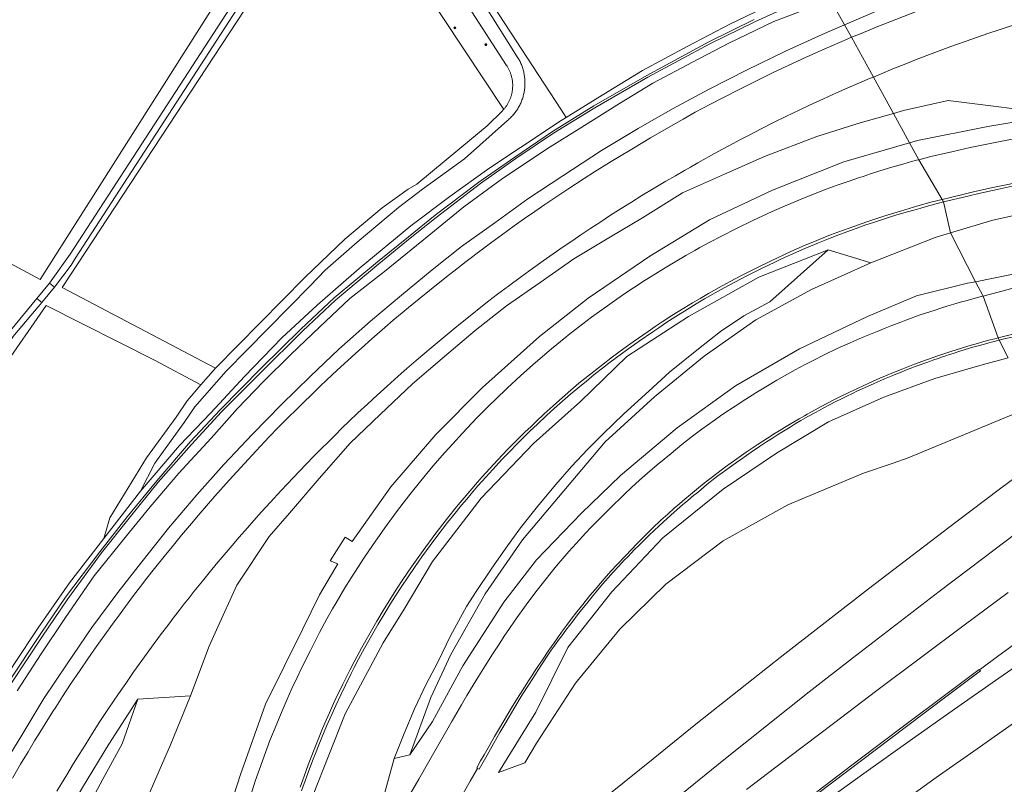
# Model space of a CAD drawing. Header units: metres. Extents: x 138165 to 154469, y 480134 to 494189.
# Tile 924 of 1056: x 148833 to 149085, y 488185 to 488380. Entities that reach past the tile are written whole.
import ezdxf

# ---------------------------------------------------------------- set-up
doc = ezdxf.new("R2010")
doc.units = ezdxf.units.M
doc.header["$LTSCALE"] = 0.001
doc.header["$MEASUREMENT"] = 0
doc.layers.add('TOP-L-topo objecten punt', color=7, linetype='Continuous', lineweight=0)
doc.layers.add('TOP-L-topo objecten vlak', color=7, linetype='Continuous', lineweight=0)

# ---------------------------------------------------------------- blocks, each defined once
blk = doc.blocks.new('24')
at = {"layer": 'TOP-L-topo objecten punt', "color": 7, "linetype": 'Continuous', "lineweight": 0}
for radius in [0.025, 0.0182, 0.0115, 0.005]:
    blk.add_circle((0, 0), radius, dxfattribs=at)

msp = doc.modelspace()

# ---------------------------------------------------------------- linework, layer by layer
at = {"layer": 'TOP-L-topo objecten vlak', "flags": 128}
for points in [[(148972.58, 488355.12), (148971.39, 488357), (148969.78, 488359.47), (148939.56, 488405.86), (148939.5, 488405.96), (148941.91, 488412.31), (148945.24, 488419.01), (148947.86, 488426.02), (148949.72, 488433.27), (148950.82, 488440.67), (148951.04, 488443.58), (149000, 488470.75), (149013.16, 488477.59)], [(148908.79, 488429.88), (148908.84, 488429.75), (148909.33, 488428.37), (148909.68, 488426.95), (148909.88, 488425.5), (148909.92, 488424.03), (148909.8, 488422.58), (148909.54, 488421.14), (148909.13, 488419.73), (148908.57, 488418.38), (148907.88, 488417.09), (148899.68, 488403.15), (148845.76, 488320.21), (148840.49, 488312.76)], [(148841.75, 488311.77), (148845.99, 488317.39), (148847.08, 488319.06), (148900.9, 488402.12), (148909.25, 488416.46), (148910.02, 488418.05), (148910.61, 488419.71), (148911.03, 488421.42), (148911.26, 488423.17), (148911.31, 488424.94), (148911.17, 488426.7), (148910.86, 488428.44), (148910.36, 488430.13), (148910.18, 488430.59)], [(148894.14, 488401.95), (148883.54, 488410.62), (148769.83, 488350.45), (148838.08, 488313.73), (148894.14, 488401.95)], [(148882.94, 488291.05), (148843.75, 488311.72), (148902.05, 488400.48), (148919.96, 488399.74), (148930.88, 488396.16), (148956.64, 488357.21)], [(148863.73, 488259.61), (148867.4, 488266.75), (148874.89, 488277.14), (148877.64, 488281.19), (148885.7, 488290.28), (148907.17, 488312.1), (148910.95, 488316.13), (148919.14, 488323.25), (148929.7, 488332.09), (148935.88, 488336.78), (148946.62, 488344.6), (148957.64, 488354.38), (148957.85, 488354.56), (148958.06, 488354.75), (148958.26, 488354.94), (148958.47, 488355.14), (148958.66, 488355.35), (148958.86, 488355.55), (148959.05, 488355.77), (148959.23, 488355.98), (148959.41, 488356.21), (148959.58, 488356.43), (148959.75, 488356.66), (148959.91, 488356.89), (148960.07, 488357.13), (148960.22, 488357.37), (148960.37, 488357.61), (148960.5, 488357.83), (148960.62, 488358.06), (148960.75, 488358.31), (148960.87, 488358.56), (148960.99, 488358.82), (148961.11, 488359.08), (148961.21, 488359.34), (148961.32, 488359.61), (148961.41, 488359.88), (148961.5, 488360.15), (148961.58, 488360.42), (148961.66, 488360.69), (148961.73, 488360.97), (148961.8, 488361.25), (148961.85, 488361.49), (148961.9, 488361.77), (148961.95, 488362.05), (148961.99, 488362.34), (148962.02, 488362.62), (148962.05, 488362.9), (148962.06, 488363.15), (148962.08, 488363.44), (148962.09, 488363.72), (148962.09, 488364.01), (148962.08, 488364.29), (148962.07, 488364.58), (148962.06, 488364.83), (148962.03, 488365.11), (148962, 488365.39), (148961.97, 488365.67), (148961.92, 488365.96), (148961.88, 488366.24), (148961.82, 488366.52), (148961.76, 488366.79), (148961.69, 488367.07), (148961.61, 488367.34), (148961.53, 488367.62), (148961.45, 488367.89), (148961.35, 488368.16), (148961.27, 488368.39), (148961.16, 488368.66), (148961.06, 488368.89), (148960.95, 488369.15), (148960.83, 488369.41), (148960.7, 488369.66), (148960.57, 488369.91), (148960.43, 488370.16), (148960.28, 488370.41), (148960.13, 488370.65), (148942.55, 488398.69)], [(148939.64, 488395.94), (148957.4, 488368.41), (148957.5, 488368.25), (148957.6, 488368.09), (148957.7, 488367.92), (148957.79, 488367.76), (148957.88, 488367.59), (148957.97, 488367.42), (148958.05, 488367.25), (148958.13, 488367.08), (148958.21, 488366.91), (148958.28, 488366.73), (148958.35, 488366.56), (148958.42, 488366.38), (148958.48, 488366.2), (148958.53, 488366.02), (148958.59, 488365.83), (148958.64, 488365.65), (148958.68, 488365.47), (148958.73, 488365.28), (148958.77, 488365.1), (148958.8, 488364.91), (148958.83, 488364.72), (148958.86, 488364.53), (148958.88, 488364.35), (148958.9, 488364.16), (148958.92, 488363.99), (148958.93, 488363.81), (148958.94, 488363.62), (148958.94, 488363.43), (148958.94, 488363.24), (148958.94, 488363.05), (148958.93, 488362.86), (148958.92, 488362.67), (148958.91, 488362.48), (148958.89, 488362.29), (148958.86, 488362.1), (148958.84, 488361.91), (148958.81, 488361.72), (148958.77, 488361.54), (148958.73, 488361.35), (148958.69, 488361.17), (148958.65, 488360.98), (148958.6, 488360.8), (148958.55, 488360.64), (148958.49, 488360.46), (148958.43, 488360.28), (148958.37, 488360.1), (148958.3, 488359.93), (148958.23, 488359.75), (148958.16, 488359.58), (148958.08, 488359.4), (148957.99, 488359.23), (148957.91, 488359.06), (148957.82, 488358.89), (148957.73, 488358.73), (148957.63, 488358.57), (148957.53, 488358.4), (148957.43, 488358.24), (148957.32, 488358.09), (148957.21, 488357.93), (148957.1, 488357.78), (148956.98, 488357.63), (148956.87, 488357.48), (148956.74, 488357.33), (148956.64, 488357.21)], [(149042.48, 488386.23), (149042.05, 488388.87), (149044.04, 488390.16), (149044.39, 488390.56), (149044.3, 488390.95), (149043.75, 488391.27), (149040.62, 488390.34), (149037.97, 488389.4), (149031.16, 488387), (149022.66, 488382.87), (149014.66, 488379.08), (149003.57, 488373.28), (148992.17, 488367.1), (148980.72, 488360.13), (148972.58, 488355.12)], [(149045.58, 488375.62), (149047.64, 488376.47), (149052.32, 488378.38), (149056.91, 488380.21), (149062.82, 488382.49), (149067.83, 488384.33), (149073.14, 488386.22), (149077.51, 488387.74), (149082.35, 488389.32), (149086.52, 488390.64)], [(148830.83, 488210.71), (148838.56, 488222.29), (148845.16, 488232.12), (148853.82, 488243.84), (148860.84, 488252.77), (148868.23, 488261.95), (148876.76, 488271.56), (148884.49, 488279.89), (148894.25, 488289.71), (148905.28, 488300.57), (148913.61, 488308.42), (148924.71, 488317.74), (148932.76, 488324.26), (148939.35, 488329.58), (148950.7, 488338.25), (148959.75, 488344.65), (148969.41, 488351.11), (148979.94, 488357.57), (148993.52, 488365.45), (149009.35, 488373.99), (149021.05, 488379.66), (149034.75, 488385.97)], [(149043.82, 488378.81), (149040.23, 488385.32)], [(149060.14, 488385.77), (149050.94, 488381.84), (149043.82, 488378.81)], [(148832.21, 488208.56), (148838.33, 488218.06), (148844.57, 488227.36), (148851.89, 488237.97), (148860.16, 488248.25), (148866.23, 488255.62), (148873.59, 488264.27), (148881.82, 488273.17), (148888.59, 488280.74), (148895.25, 488287.63), (148902.17, 488294.52), (148909.6, 488301.65), (148917.33, 488308.88), (148926.13, 488315.8), (148937.04, 488324.66), (148946.46, 488332.33), (148955.98, 488339.25), (148967.81, 488347.2), (148976.6, 488352.66), (148986.26, 488358.73), (148994.82, 488363.92), (149004.97, 488369.28), (149014.23, 488374.13), (149025.74, 488379.63), (149035.61, 488383.44)], [(149020.74, 488380.21), (149009.11, 488374.45), (148993.29, 488365.89), (148979.73, 488358.08), (148969.09, 488351.57), (148959.48, 488344.99), (148950.29, 488338.64), (148939.11, 488330.16), (148932.3, 488324.66), (148924.33, 488318.23), (148913.29, 488309), (148904.8, 488301.03), (148894.63, 488291.04), (148884.09, 488280.42), (148876.57, 488272.35), (148867.97, 488262.28), (148860.33, 488253.08), (148853.36, 488244.14), (148844.55, 488232.56), (148837.92, 488222.72), (148830.2, 488211.07)], [(149043.82, 488378.81), (149038.08, 488376.36), (149028.75, 488372.1), (149018.89, 488367.28), (149009.21, 488362.38), (148999.83, 488357.34), (148991.02, 488352.29), (148981.62, 488346.68), (148971.76, 488340.25), (148962.8, 488334.36), (148954.35, 488328.23), (148945.85, 488322.13), (148938.37, 488316.16), (148930.49, 488309.73), (148922.55, 488303.08), (148914.48, 488295.93), (148907.16, 488288.93), (148899.78, 488281.79), (148892.42, 488274.21), (148885.03, 488266.41), (148878.2, 488258.73), (148870.91, 488250.16), (148864.06, 488241.61), (148857.97, 488233.73), (148851.32, 488224.77), (148844.96, 488215.51), (148839.05, 488206.66), (148833.4, 488197.24), (148827.46, 488187.63)], [(149043.82, 488378.81), (149045.58, 488375.62)], [(149087.45, 488378.89), (149083.4, 488377.56), (149080.46, 488376.58), (149076.41, 488375.18), (149071.04, 488373.27), (149066.24, 488371.49), (149062.36, 488370.01), (149059.49, 488368.88), (149056.18, 488367.54), (149052.97, 488366.22), (149051.18, 488365.47)], [(148831, 488186.24), (148833.09, 488189.83), (148834.99, 488193.05), (148836.66, 488195.82), (148837.97, 488197.95), (148839.37, 488200.17), (148841.34, 488203.29), (148842.07, 488204.47), (148843.8, 488207.14), (148845.88, 488210.31), (148848.3, 488213.92), (148850.25, 488216.76), (148852.42, 488219.86), (148854.6, 488222.9), (148856.56, 488225.61), (148858.54, 488228.32), (148860.58, 488231.07), (148862, 488232.95), (148863.77, 488235.28), (148865.39, 488237.37), (148867.35, 488239.85), (148869.83, 488242.92), (148871.86, 488245.42), (148874.25, 488248.35), (148876.78, 488251.4), (148879.03, 488254.04), (148880.6, 488255.85), (148882.76, 488258.33), (148886.45, 488262.45), (148890.32, 488266.69), (148893.33, 488269.92), (148896.7, 488273.51), (148898.99, 488275.88), (148901.3, 488278.21), (148903.9, 488280.78), (148905.19, 488282.04), (148907.72, 488284.5), (148909.74, 488286.44), (148911.36, 488287.98), (148914.05, 488290.53), (148916.77, 488293.03), (148918.83, 488294.9), (148920.3, 488296.21), (148922.94, 488298.53), (148926.25, 488301.42), (148928.41, 488303.3), (148930.7, 488305.24), (148932.32, 488306.57), (148934.99, 488308.76), (148937.67, 488310.92), (148942.01, 488314.41), (148944.67, 488316.49), (148947.02, 488318.3), (148950.87, 488321.23), (148953.64, 488323.31), (148956.08, 488325.09), (148959.36, 488327.45), (148962, 488329.3), (148964.57, 488331.1), (148967.13, 488332.86), (148970.98, 488335.44), (148973.08, 488336.83), (148977.26, 488339.56), (148979.89, 488341.24), (148983.67, 488343.61), (148985.87, 488344.95), (148989.84, 488347.33), (148994.23, 488349.94), (148998.21, 488352.26), (149002.52, 488354.73), (149005.65, 488356.46), (149009.5, 488358.51), (149012.66, 488360.16), (149017.35, 488362.52), (149020.77, 488364.23), (149025.39, 488366.52), (149029.19, 488368.35), (149034.18, 488370.65), (149039.33, 488372.95), (149043.69, 488374.83), (149045.58, 488375.62)], [(149051.18, 488365.47), (149045.58, 488375.62)], [(149051.18, 488365.47), (149050.24, 488365.08), (149047.62, 488363.98), (149044.66, 488362.71), (149041.74, 488361.42), (149038.46, 488359.92), (149034.83, 488358.26), (149032.38, 488357.11), (149028.77, 488355.37), (149025.65, 488353.82), (149022.53, 488352.23), (149019.42, 488350.64), (149017.06, 488349.42), (149014.53, 488348.08), (149012.43, 488346.94), (149009.75, 488345.48), (149007.65, 488344.3), (149006.27, 488343.52), (149004.43, 488342.47), (149002.9, 488341.59), (149000.54, 488340.23), (148998.1, 488338.82), (148995.13, 488337.07), (148991.96, 488335.16), (148989.31, 488333.52), (148986.68, 488331.86), (148983.98, 488330.14), (148981.22, 488328.33), (148978.96, 488326.84), (148976.37, 488325.11), (148974.29, 488323.72), (148971.87, 488322.06), (148969.29, 488320.25), (148966.75, 488318.47), (148964, 488316.52), (148961.18, 488314.48), (148957.85, 488312.04), (148955.1, 488309.97), (148952.85, 488308.25), (148950.83, 488306.68), (148948.47, 488304.8), (148946.02, 488302.83), (148943.71, 488300.97), (148941.12, 488298.8), (148938.6, 488296.69), (148935.94, 488294.46), (148934.26, 488293.03), (148931.9, 488290.96), (148929.66, 488289), (148926.86, 488286.5), (148924.3, 488284.18), (148921.77, 488281.85), (148919.38, 488279.64), (148917.07, 488277.43), (148915.37, 488275.79), (148913.45, 488273.88), (148911.89, 488272.34), (148909.83, 488270.27), (148908.12, 488268.55), (148906.15, 488266.56), (148904.39, 488264.75), (148902.7, 488262.99), (148901.4, 488261.6), (148899.62, 488259.68), (148896.99, 488256.84), (148894.74, 488254.36), (148892.78, 488252.16), (148891.13, 488250.29), (148889.01, 488247.86), (148887.17, 488245.73), (148885.16, 488243.38), (148883.14, 488241), (148881.64, 488239.19), (148879.59, 488236.66), (148877.48, 488234.05), (148876.17, 488232.41), (148874.93, 488230.84), (148873.63, 488229.17), (148872.37, 488227.52), (148870.96, 488225.67), (148868.89, 488222.9), (148866.58, 488219.79), (148864.1, 488216.37), (148862.06, 488213.51), (148859.96, 488210.51), (148858.11, 488207.82), (148855.59, 488204.06), (148853.39, 488200.74), (148851.48, 488197.78), (148849.57, 488194.72), (148848.09, 488192.37), (148846.65, 488190.03), (148844.87, 488187.12), (148843.53, 488184.89), (148842.39, 488182.96)], [(149056.33, 488356.16), (149051.18, 488365.47)], [(149056.33, 488356.16), (149058.88, 488356.88), (149070.34, 488359.47), (149098.86, 488355.93), (149080.49, 488352.86), (149062.48, 488349.25), (149060.47, 488348.67)], [(148956.64, 488357.21), (148956.53, 488357.09), (148956.42, 488356.97), (148956.31, 488356.86), (148952.41, 488353), (148934.39, 488338.06), (148932.18, 488336.81), (148925.55, 488332.03), (148916.05, 488324.03), (148905.77, 488314.24), (148882.94, 488291.05)], [(148972.58, 488355.12), (148971.32, 488354.35), (148960.96, 488347.5), (148952.82, 488342.09), (148942.88, 488334.97), (148932.88, 488327.45), (148919.67, 488316.58), (148908.9, 488307.17), (148899.92, 488298.86), (148890.37, 488288.94), (148881.76, 488279.67), (148873.76, 488271.33), (148863.73, 488259.61)], [(148876.56, 488207.36), (148881.31, 488220.03), (148883.19, 488224.23), (148888.38, 488235.61), (148896.68, 488248.07), (148901.86, 488254.01), (148909.42, 488262.89), (148917.38, 488271.9), (148925.06, 488279.26), (148933.28, 488287.05), (148941.48, 488294.08), (148949.34, 488300.73), (148957.34, 488306.98), (148966, 488312.93), (148974.62, 488318.98), (148983.93, 488324.62), (148992.13, 488329.49), (149002.4, 488335.88), (149013.11, 488340.62), (149023.38, 488345.15), (149036.74, 488350.26), (149047.81, 488353.76), (149056.33, 488356.16)], [(149060.47, 488348.67), (149056.33, 488356.16)], [(149062.78, 488344.35), (149065.89, 488345.16), (149071.62, 488346.48), (149075.91, 488347.43), (149083.15, 488348.9), (149087.21, 488349.68)], [(149060.47, 488348.67), (149043.65, 488343.82), (149025.39, 488336.53), (149009.28, 488329.01), (148993.98, 488319.67), (148978.27, 488308.93), (148965.84, 488299.13), (148951.24, 488286.11), (148939.26, 488274.11), (148927.77, 488260.7), (148917.93, 488246.77), (148916.14, 488247.88), (148912.24, 488241.84), (148914.26, 488241.04), (148913.44, 488239.79), (148909.53, 488233.1), (148905.25, 488224.42), (148895.7, 488205.16), (148889.32, 488187.22), (148884.17, 488171.08), (148881.36, 488162.31), (148883.33, 488161.25)], [(149060.47, 488348.67), (149062.78, 488344.35)], [(148891.54, 488180.61), (148893.11, 488185.48), (148894.95, 488190.75), (148896.87, 488195.88), (148898.58, 488200.17), (148899.97, 488203.47), (148901.28, 488206.51), (148902.47, 488209.19), (148903.8, 488212.03), (148905.12, 488214.74), (148907.2, 488218.9), (148909.55, 488223.5), (148911.45, 488227), (148912.89, 488229.55), (148913.79, 488231.12), (148916.04, 488234.89), (148917.65, 488237.49), (148919.52, 488240.41), (148920.9, 488242.51), (148923.07, 488245.71), (148926.23, 488250.23), (148929.23, 488254.31), (148932.66, 488258.74), (148935.44, 488262.27), (148938.51, 488265.98), (148941.58, 488269.52), (148943.6, 488271.77), (148946.08, 488274.45), (148949.71, 488278.25), (148951.42, 488279.98), (148953.02, 488281.59), (148954.59, 488283.14), (148957.55, 488285.94), (148960.99, 488289.17), (148964.78, 488292.52), (148968.89, 488295.99), (148972.54, 488298.99), (148973.12, 488299.46), (148976.92, 488302.39), (148979.14, 488304.1), (148981.17, 488305.59), (148984.36, 488307.85), (148987.65, 488310.12), (148989.83, 488311.58), (148992.84, 488313.53), (148994.39, 488314.53), (148997.92, 488316.69), (149000.5, 488318.24), (149003.2, 488319.83), (149005.53, 488321.17), (149006.83, 488321.9), (149009.51, 488323.35), (149012.15, 488324.73), (149016.16, 488326.74), (149020.36, 488328.78), (149025.34, 488331.08), (149029.04, 488332.72), (149032.7, 488334.25), (149035.88, 488335.51), (149039.15, 488336.78), (149041.97, 488337.82), (149045.03, 488338.9), (149047.38, 488339.7), (149048.54, 488340.09), (149050.45, 488340.71), (149052.85, 488341.47), (149055.95, 488342.43), (149058.72, 488343.24), (149060.93, 488343.86), (149062.25, 488344.21), (149062.78, 488344.35)], [(149068.8, 488334.18), (149062.78, 488344.35)], [(149068.8, 488334.18), (149070.9, 488334.71), (149074.07, 488335.48), (149077.14, 488336.21), (149082.16, 488337.33), (149085.6, 488338.04), (149089.51, 488338.82), (149091.92, 488339.27), (149095.54, 488339.9), (149099.27, 488340.54), (149103.67, 488341.28), (149107.05, 488341.83), (149111.61, 488342.53), (149114.38, 488342.95), (149117.39, 488343.4), (149117.48, 488343.41), (149117.52, 488343.1)], [(149117.52, 488343.1), (149117.57, 488342.83), (149117.57, 488342.79), (149117.55, 488342.77), (149114.77, 488342.32), (149110.84, 488341.69), (149102.98, 488340.47), (149098.56, 488339.73), (149094.8, 488339.08), (149091.18, 488338.41), (149087.8, 488337.76), (149085.9, 488337.38), (149082.83, 488336.72), (149078.54, 488335.78), (149075.02, 488334.96), (149069.1, 488333.54)], [(148904.58, 488184.01), (148905.58, 488186.83), (148906.65, 488189.72), (148908.14, 488193.62), (148909.16, 488196.18), (148910.31, 488199), (148911.21, 488201.08), (148912.07, 488203.01), (148913.14, 488205.37), (148913.75, 488206.68), (148915.5, 488210.27), (148917.29, 488213.88), (148918.42, 488216.04), (148920.35, 488219.66), (148922.45, 488223.42), (148924.21, 488226.44), (148926.04, 488229.52), (148927.5, 488231.89), (148929.04, 488234.31), (148930.85, 488237.04), (148933.1, 488240.33), (148936.01, 488244.49), (148939.04, 488248.59), (148942.28, 488252.74), (148944.6, 488255.64), (148945.5, 488256.72), (148947.95, 488259.63), (148949.93, 488261.92), (148951.13, 488263.29), (148953.08, 488265.44), (148954.13, 488266.56), (148956.25, 488268.82), (148957.8, 488270.43), (148959.93, 488272.58), (148962.09, 488274.68), (148963.63, 488276.18), (148964.91, 488277.4), (148967, 488279.36), (148969.32, 488281.47), (148970.95, 488282.93), (148973.83, 488285.46), (148975.88, 488287.2), (148978.12, 488289.01), (148981.69, 488291.79), (148984.5, 488293.93), (148987.39, 488296.09), (148989.75, 488297.79), (148993.58, 488300.46), (148995.42, 488301.72), (148997.18, 488302.88), (148999.68, 488304.49), (149002.68, 488306.38), (149004.97, 488307.79), (149006.87, 488308.91), (149009.01, 488310.12), (149011.76, 488311.66), (149014.57, 488313.19), (149017.47, 488314.73), (149021.05, 488316.58), (149025.02, 488318.53), (149030.07, 488320.86), (149033.72, 488322.46), (149035.74, 488323.3), (149038.33, 488324.36), (149040.26, 488325.12), (149042.13, 488325.83), (149045, 488326.88), (149049.54, 488328.49), (149051.55, 488329.17), (149053.83, 488329.91), (149058.11, 488331.23), (149062.6, 488332.57), (149066.23, 488333.54), (149068.8, 488334.18)], [(149069.1, 488333.54), (149068.8, 488334.18)], [(149069.1, 488333.54), (149064.73, 488332.37), (149063.35, 488331.99), (149061.55, 488331.49), (149059.95, 488331.03), (149057.23, 488330.23), (149055.33, 488329.64), (149053.31, 488329.01), (149051.23, 488328.33), (149049.27, 488327.66), (149046.54, 488326.69), (149044.42, 488325.93), (149042.1, 488325.05), (149040.17, 488324.28), (149037.13, 488323.09), (149033.63, 488321.63), (149030.03, 488320.04), (149027.72, 488319.01), (149026.13, 488318.27), (149024.16, 488317.33), (149022.6, 488316.56), (149021.18, 488315.86), (149018.66, 488314.57), (149015.75, 488313.03), (149013.04, 488311.58), (149010.7, 488310.28), (149008.03, 488308.78), (149005.83, 488307.48), (149003.56, 488306.08), (149000.66, 488304.29), (148998.15, 488302.65), (148996.31, 488301.41), (148994.76, 488300.37), (148991.31, 488297.97), (148988.06, 488295.66), (148985.48, 488293.77), (148983.54, 488292.33), (148981.94, 488291.09), (148980.14, 488289.67), (148979.09, 488288.83), (148977.81, 488287.78), (148975.62, 488285.99), (148973.71, 488284.39), (148971.7, 488282.64), (148969.56, 488280.72), (148967.59, 488278.93), (148965.28, 488276.78), (148963.35, 488274.95), (148961.8, 488273.44), (148960.11, 488271.73), (148958.11, 488269.71), (148956.19, 488267.69), (148954.69, 488266.07), (148952.05, 488263.22), (148951.01, 488262.06), (148950.06, 488260.97), (148948.31, 488258.94), (148947.18, 488257.6), (148945.89, 488256.07), (148945.53, 488255.63), (148944.2, 488254.01), (148942.28, 488251.59), (148939.81, 488248.41), (148937.85, 488245.76), (148935.74, 488242.88), (148933.83, 488240.16), (148932.34, 488237.96), (148930.4, 488235.09), (148929, 488232.92), (148927.78, 488230.99), (148925.98, 488228.05), (148924.57, 488225.66), (148922.85, 488222.68), (148921.07, 488219.51), (148919.55, 488216.72), (148918.4, 488214.57), (148917.62, 488213.02), (148916.16, 488210.06), (148914.96, 488207.57), (148913.7, 488204.86), (148912.67, 488202.59), (148911.34, 488199.56), (148910.71, 488198.09), (148909.37, 488194.83), (148908.66, 488193.05), (148907.92, 488191.12), (148906.97, 488188.63), (148906.18, 488186.5), (148904.95, 488183.03)], [(149070.94, 488325.62), (149069.1, 488333.54)], [(149070.94, 488325.62), (149081.76, 488328.91), (149091.37, 488330.98), (149094.02, 488331.14), (149095.82, 488330.78), (149096.8, 488329.75), (149098.44, 488324.85), (149099.73, 488316.81)], [(149050.51, 488317.97), (149067.02, 488324.42), (149070.94, 488325.62)], [(149070.94, 488325.62), (149077.28, 488313.17)], [(148900.96, 488156.29), (148901.98, 488156.85), (148903.95, 488167.68), (148907.72, 488181.62), (148916.07, 488202.74), (148925.83, 488220.88), (148931.15, 488229.47), (148938.4, 488241.67), (148950.88, 488257.8), (148964.23, 488271.78), (148976.26, 488282.56), (148988.13, 488294.01), (149003.9, 488304.29), (149021.88, 488314.29), (149039.64, 488321.31)], [(149039.64, 488321.31), (149024.7, 488308.05), (149018.04, 488304.42), (149012.07, 488300.47), (149006.48, 488295.99), (148999.07, 488290.03), (148993.73, 488285.2), (148987.41, 488279.43), (148982.04, 488274.19), (148978.2, 488270.35), (148973.97, 488265.93), (148969.98, 488261.36), (148965.62, 488256.13), (148960.92, 488250.29), (148957.19, 488245.09), (148953.42, 488239.71), (148949.56, 488234), (148947.13, 488230.18), (148943.02, 488222.7), (148939.81, 488215.94), (148936.85, 488210.27), (148933.83, 488204.03), (148931.16, 488197.72), (148928.65, 488191.3)], [(149039.64, 488321.31), (149050.51, 488317.97)], [(149050.51, 488317.97), (149035.39, 488311.13), (149021.12, 488303.43), (149007.89, 488294.11), (148995.23, 488283.78), (148982.59, 488272.23), (148971.99, 488259.75), (148961.41, 488247.16), (148951.93, 488233.37), (148943.1, 488217.87), (148937.98, 488206.86), (148932.67, 488192.22)], [(149089.85, 488314.98), (149089.22, 488315.54), (149086.94, 488315.11), (149077.28, 488313.17)], [(148840.49, 488312.76), (148837.27, 488308.86)], [(148838.49, 488307.87), (148841.75, 488311.77)], [(148840.49, 488312.76), (148841.75, 488311.77)], [(149077.28, 488313.17), (149075.26, 488312.76), (149062.19, 488309.56), (149049.71, 488304.25), (149032.26, 488295.97), (149015.95, 488286.53), (149000.98, 488275.79), (148986.55, 488263.67), (148976.5, 488254.02), (148965.05, 488242.06), (148956.68, 488231.3), (148946.2, 488215), (148938.41, 488200.79), (148932.67, 488192.22)], [(149079.3, 488309.5), (149077.28, 488313.17)], [(149079.3, 488309.5), (149080.78, 488309.89), (149083.81, 488310.63), (149088.35, 488311.95)], [(148837.27, 488308.86), (148830.49, 488300.67)], [(148838.49, 488307.87), (148837.27, 488308.86)], [(148931.59, 488180.28), (148934.94, 488186.05), (148937.4, 488190.34), (148940.73, 488196.16), (148943.45, 488200.91), (148945.86, 488205.03), (148947.23, 488207.39), (148948.86, 488210.09), (148950.2, 488212.27), (148951.88, 488214.97), (148953.81, 488218), (148955.45, 488220.52), (148956.94, 488222.81), (148957.97, 488224.31), (148959.6, 488226.67), (148962.4, 488230.59), (148964.89, 488233.88), (148967.18, 488236.84), (148968.78, 488238.82), (148970.14, 488240.51), (148971.77, 488242.46), (148973.31, 488244.2), (148975.14, 488246.22), (148977.68, 488248.97), (148978.95, 488250.32), (148981.4, 488252.82), (148983.69, 488255.1), (148987.53, 488258.89), (148989.32, 488260.58), (148991.36, 488262.44), (148993.39, 488264.21), (148995.92, 488266.36), (148999.44, 488269.29), (149002.22, 488271.55), (149004.63, 488273.45), (149007.34, 488275.48), (149010.19, 488277.55), (149012.73, 488279.3), (149015.87, 488281.39), (149018.59, 488283.15), (149021.14, 488284.77), (149024.07, 488286.54), (149026.49, 488287.96), (149029.26, 488289.57), (149031.21, 488290.64), (149033.78, 488292.02), (149035.94, 488293.13), (149038.77, 488294.54), (149041.97, 488296.06), (149045.26, 488297.56), (149048.3, 488298.89), (149052.14, 488300.48), (149054.2, 488301.31), (149055.9, 488301.99), (149058.2, 488302.86), (149059.51, 488303.34), (149063.19, 488304.66), (149064.55, 488305.12), (149066.97, 488305.92), (149068.48, 488306.41), (149070.02, 488306.89), (149071.79, 488307.42), (149073.72, 488307.99), (149074.82, 488308.31), (149076.36, 488308.72), (149078.42, 488309.27), (149079.3, 488309.5)], [(149079.3, 488309.5), (149083.13, 488298.81)], [(148745.78, 488147.85), (148757.04, 488176.12), (148762.03, 488188.75), (148766.41, 488197.47), (148779.05, 488219.54), (148821.55, 488285.68), (148831.46, 488299.48), (148831.56, 488299.59), (148838.49, 488307.87)], [(148814.24, 488186.64), (148783.46, 488170.34), (148749.83, 488152.57), (148759.41, 488176.09), (148766.37, 488190.98), (148782.86, 488220.85), (148805.51, 488258.04), (148839.6, 488307.12), (148867.3, 488293.13), (148879.15, 488286.84)], [(149096.79, 488301.22), (149095.07, 488300.9), (149092.69, 488300.42), (149092.47, 488300.38), (149092.33, 488300.45), (149092.23, 488300.62), (149092.07, 488300.75), (149091.78, 488300.73), (149091.34, 488300.66), (149090.46, 488300.51), (149088.79, 488300.15), (149087.35, 488299.83), (149085.82, 488299.47), (149084.11, 488299.06), (149083.13, 488298.81)], [(148949.98, 488188.79), (148949.75, 488188.94), (148950.73, 488190.68), (148951.64, 488192.27), (148953.03, 488194.67), (148954.31, 488196.9), (148955.59, 488199.09), (148956.68, 488200.95), (148958.68, 488204.29), (148960.18, 488206.73), (148961.52, 488208.87), (148962.97, 488211.18), (148963.8, 488212.46), (148964.52, 488213.56), (148965.35, 488214.81), (148966.53, 488216.55), (148968.2, 488218.98), (148969.54, 488220.9), (148971.46, 488223.57), (148972.73, 488225.3), (148973.94, 488226.91), (148975.37, 488228.79), (148976.5, 488230.22), (148977.84, 488231.9), (148978.69, 488232.93), (148980, 488234.48), (148981.43, 488236.14), (148982.89, 488237.81), (148984.14, 488239.23), (148985.56, 488240.78), (148987.84, 488243.2), (148990.66, 488246.15), (148992.91, 488248.41), (148994.61, 488250.06), (148996.86, 488252.18), (148998.64, 488253.79), (149000.28, 488255.25), (149001.6, 488256.41), (149002.97, 488257.58), (149004.42, 488258.82), (149006.43, 488260.48), (149007.9, 488261.67), (149009.38, 488262.82), (149011.48, 488264.44), (149013.34, 488265.81), (149016.27, 488267.92), (149018.66, 488269.58), (149021.51, 488271.5), (149024.07, 488273.18), (149026.05, 488274.44), (149027.08, 488275.08), (149028.48, 488275.93), (149030.17, 488276.94), (149032.17, 488278.11), (149033.58, 488278.92), (149034.25, 488279.3), (149035.5, 488279.98), (149037.87, 488281.26), (149040.93, 488282.86), (149042.75, 488283.79), (149044.89, 488284.84), (149047.09, 488285.91), (149050.05, 488287.27), (149052.83, 488288.51), (149054.68, 488289.29), (149056.37, 488289.99), (149058.73, 488290.93), (149061.7, 488292.1), (149064.81, 488293.22), (149067.93, 488294.3), (149071, 488295.31), (149073.76, 488296.2), (149075.59, 488296.76), (149077.84, 488297.41), (149079.45, 488297.85), (149081.07, 488298.28), (149082.58, 488298.67), (149083.13, 488298.81)], [(149083.13, 488298.81), (149083.35, 488298.22)], [(149090.72, 488299.83), (149090.37, 488299.79), (149089.82, 488299.71), (149089.4, 488299.63), (149088.51, 488299.43), (149087.66, 488299.24), (149086.34, 488298.94), (149085.41, 488298.72), (149084.34, 488298.46), (149083.35, 488298.22)], [(149083.35, 488298.22), (149083.05, 488298.15), (149082.08, 488297.89), (149080.97, 488297.61), (149079.59, 488297.23), (149077.95, 488296.78), (149076.61, 488296.4), (149074.67, 488295.82), (149073.33, 488295.4), (149071.64, 488294.85), (149070.67, 488294.54), (149069.73, 488294.22), (149068.91, 488293.95), (149067.72, 488293.54), (149066.37, 488293.07), (149065.12, 488292.64), (149064.08, 488292.26), (149062.89, 488291.84), (149061.92, 488291.47), (149061.04, 488291.14), (149059.67, 488290.62), (149057.88, 488289.91), (149056.55, 488289.4), (149056.13, 488289.23), (149054.05, 488288.35), (149052.89, 488287.84), (149051.39, 488287.17), (149049.72, 488286.42), (149048.36, 488285.8), (149046.97, 488285.16), (149045.98, 488284.68), (149044.2, 488283.82), (149043, 488283.23), (149041.39, 488282.43), (149039.94, 488281.7), (149038.32, 488280.83), (149036.52, 488279.85), (149034.47, 488278.7), (149032.64, 488277.65), (149031.21, 488276.8), (149029.88, 488276), (149027.78, 488274.73), (149026.7, 488274.05), (149025.37, 488273.2), (149023.84, 488272.2), (149022.05, 488271.02), (149019.96, 488269.6), (149018.72, 488268.75), (149017.3, 488267.76), (149016.15, 488266.96), (149014.42, 488265.72), (149013.47, 488265.04), (149012.49, 488264.32), (149011.42, 488263.51), (149009.9, 488262.34), (149009.02, 488261.65), (149007.94, 488260.76), (149007.07, 488260.01), (149006, 488259.12), (149005.21, 488258.49), (149003.75, 488257.27), (149002.38, 488256.1), (149001.02, 488254.95), (148999.37, 488253.48), (148998.35, 488252.57), (148997.58, 488251.87), (148996.24, 488250.62), (148995.31, 488249.75), (148993.68, 488248.19), (148992.15, 488246.71), (148991.27, 488245.83), (148990.05, 488244.61), (148989.29, 488243.84), (148988.37, 488242.88), (148987.49, 488241.96), (148986.09, 488240.46), (148984.67, 488238.91), (148983.39, 488237.49), (148981.92, 488235.83), (148980.3, 488233.93), (148979.45, 488232.9), (148977.87, 488230.95), (148976.53, 488229.28), (148975.53, 488228), (148974.4, 488226.53), (148973.48, 488225.33), (148972.56, 488224.11), (148971.49, 488222.68), (148970.59, 488221.45), (148969.55, 488220.02), (148968.82, 488218.98), (148967.43, 488216.95), (148966.48, 488215.46), (148965.38, 488213.77), (148964.06, 488211.72), (148962.96, 488210.01), (148961.39, 488207.54), (148959.2, 488203.97), (148958, 488201.96), (148956.64, 488199.63), (148955.67, 488197.94), (148954.12, 488195.21), (148952.44, 488192.19), (148950.36, 488188.54), (148949.98, 488188.79)], [(149083.35, 488298.22), (149085.67, 488293.75)], [(149088.44, 488279.88), (149077.98, 488275.58), (149060.1, 488268.12), (149056.25, 488266.81), (149048.64, 488264.23), (149029.27, 488256.13), (149012.8, 488246.95), (148998.07, 488235.86), (148986.34, 488224.39), (148974.98, 488210.54), (148964.99, 488195.21), (148962.05, 488190.2), (148955.3, 488187.77), (148964.86, 488203.18), (148973.07, 488219.66), (148984.3, 488233.88), (148997.36, 488247.73), (149012.75, 488260.12), (149026.41, 488269.32), (149039.71, 488277.31), (149053.89, 488283.63), (149066.94, 488288.42), (149078.98, 488291.94), (149085.67, 488293.75)], [(148882.94, 488291.05), (148879.15, 488286.84)], [(148879.15, 488286.84), (148875.65, 488282.7), (148872.84, 488278.58), (148865.32, 488268.13), (148855.94, 488252.84), (148854.37, 488247.53)], [(148983.98, 488182.43), (148994.85, 488191.26), (149005.8, 488200.06), (149016.79, 488208.77), (149027.8, 488217.46), (149038.88, 488226.1), (149049.96, 488234.69), (149061.1, 488243.23), (149072.27, 488251.71), (149083.48, 488260.15), (149094.72, 488268.53)], [(149104.93, 488261.72), (149101.65, 488259.29), (149090.44, 488250.92), (149079.15, 488242.44), (149068, 488233.99), (149056.92, 488225.48), (149045.88, 488216.92), (149034.81, 488208.32), (149023.87, 488199.66), (149012.94, 488190.93), (149002.09, 488182.21), (148991.27, 488173.41), (148980.49, 488164.53), (148969.73, 488155.61), (148958.95, 488146.61), (148948.31, 488137.65), (148937.67, 488128.62), (148926.96, 488119.44), (148916.5, 488110.37), (148905.95, 488101.16), (148900.49, 488096.37)], [(148863.73, 488259.61), (148854.37, 488247.53)], [(148854.37, 488247.53), (148845.56, 488236.24), (148837.58, 488224.73), (148831.4, 488215.3), (148825.62, 488206.14), (148819.92, 488196.61), (148814.24, 488186.64)], [(149116.69, 488242.2), (149116.63, 488242.15), (149112.51, 488239.15), (149108.23, 488236.01), (149103.84, 488232.79), (149099.69, 488229.74), (149096.37, 488227.29), (149092.3, 488224.29), (149089.22, 488222.01), (149082.93, 488217.34), (149078.96, 488214.4), (149078.33, 488213.93)], [(149018.71, 488183.39), (149029.81, 488191.84), (149040.95, 488200.29), (149052.09, 488208.69), (149063.25, 488217.06), (149074.44, 488225.4), (149085.65, 488233.7)], [(149038.11, 488179.81), (149049.31, 488187.88), (149060.6, 488195.93), (149071.9, 488203.89), (149083.28, 488211.82), (149094.65, 488219.68)], [(149094.65, 488219.68), (149083.28, 488211.82), (149071.9, 488203.89), (149060.6, 488195.93), (149049.31, 488187.88), (149038.11, 488179.81)], [(149110.64, 488216.62), (149102.83, 488211.23), (149101.1, 488210.06), (149089.36, 488201.92), (149078.6, 488194.4), (149067.29, 488186.42), (149056.14, 488178.47), (149044.82, 488170.47), (149029.07, 488159.28), (149022.54, 488154.42), (149011.77, 488146.33), (149000.77, 488137.99), (148992.07, 488131.31), (148981.58, 488123.23), (148972.35, 488116.1), (148960.78, 488106.64), (148950.48, 488098.12), (148940.25, 488089.56), (148934.14, 488084.42), (148928.06, 488079.24), (148923.24, 488075), (148920.27, 488072.49)], [(149078.33, 488213.93), (149078.21, 488214.06), (149070.06, 488207.96), (149058.91, 488199.59), (149047.82, 488191.24), (149036.7, 488182.8)], [(149078.33, 488213.93), (149078.56, 488213.68), (149070.37, 488207.54), (149059.29, 488199.21), (149048.13, 488190.82), (149037.01, 488182.39)], [(148796.48, 488080.35), (148797.48, 488082.34), (148803.12, 488094.18), (148808.07, 488104.84), (148813.21, 488115.91), (148818.18, 488126.06), (148823.66, 488137.26), (148828.08, 488145.62), (148835.32, 488160.29), (148842.23, 488172.38), (148848.88, 488183.89), (148855.63, 488194.95), (148863.08, 488206.5)], [(148804.23, 488082.76), (148809.27, 488093.59), (148815.74, 488107.06), (148820.93, 488117.16), (148824.83, 488126.28), (148828.9, 488135.63), (148833.77, 488150.91), (148836.75, 488157.28), (148837.68, 488157.47), (148838.79, 488157.89), (148840.01, 488158.85), (148842.44, 488163.45), (148847.83, 488174.22), (148854.1, 488186.01), (148859.06, 488195.02), (148863.08, 488206.5)], [(148876.56, 488207.36), (148871.41, 488194.76), (148865.66, 488181.5), (148861.88, 488168.98), (148860.72, 488163.43), (148861.2, 488160.44), (148863.22, 488155.46), (148867.68, 488152.78), (148876.19, 488150.54), (148881.03, 488150.03)], [(148863.08, 488206.5), (148876.56, 488207.36)], [(148928.65, 488191.3), (148926.23, 488182.62), (148921.94, 488170.4), (148917.21, 488160.21), (148914.43, 488154.72), (148912.1, 488150.46), (148909.1, 488147.42), (148906.91, 488145.7), (148900.25, 488145.83), (148898.83, 488146.31)], [(148932.67, 488192.22), (148928.65, 488191.3)], [(148949.98, 488188.79), (148948.05, 488185.5), (148946.26, 488182.37)]]:
    msp.add_lwpolyline(points, dxfattribs=at)

# ---------------------------------------------------------------- block references
at = {"layer": 'TOP-L-topo objecten punt', "xscale": 10, "yscale": 10, "zscale": 10}
for p in [(148944.18, 488378.07), (148952.08, 488373.75)]:
    msp.add_blockref('24', p, dxfattribs=at)

doc.saveas('drawing.dxf')
